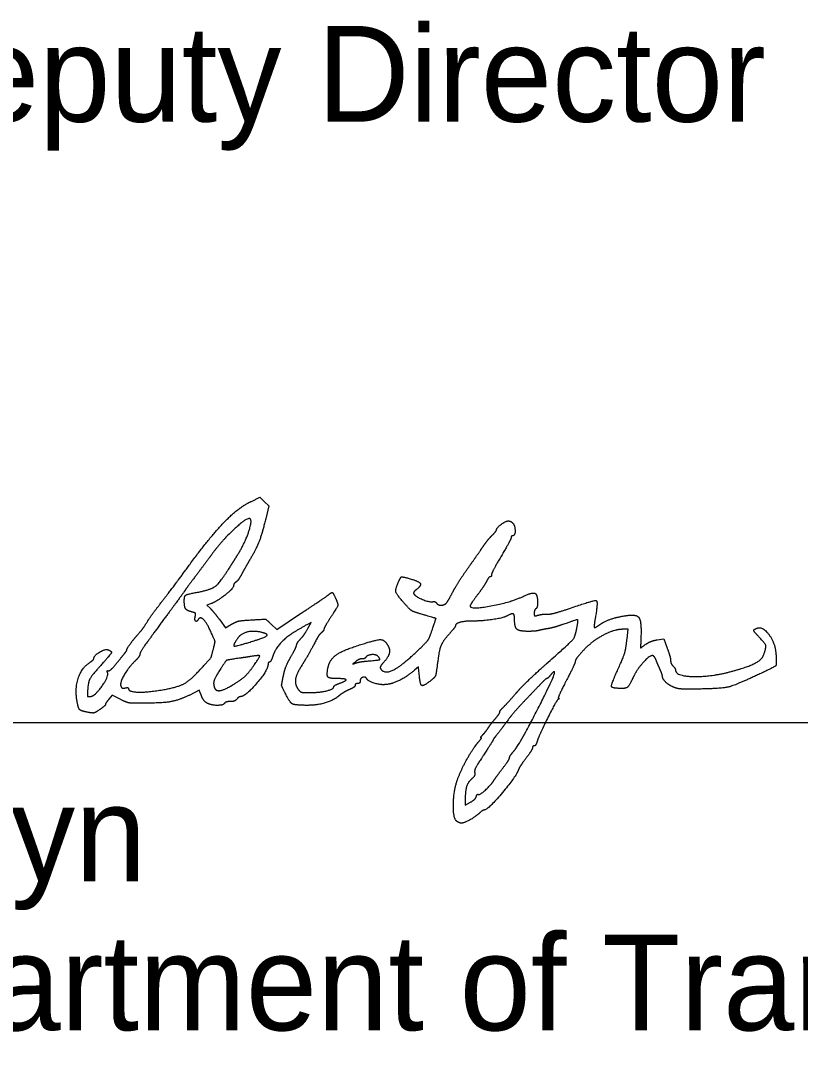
# Model space of a CAD drawing. Extents: x -2.1 to 31.9, y 6.3 to 28.3.
# Drawn here: x 23.611 to 24.749, y 13.45 to 14.968 of the extents above; entities that cross this region are included whole.
import ezdxf

# ---------------------------------------------------------------- set-up
doc = ezdxf.new("R2010")
doc.units = 0
for name, color, linetype in [('SH_Data', 7, 'Continuous'), ('SH_Text', 7, 'Continuous'), ('TX_P_1', 7, 'Continuous')]:
    doc.layers.add(name, color=color, linetype=linetype)

msp = doc.modelspace()

# ---------------------------------------------------------------- linework, layer by layer
at = {"layer": 'SH_Data'}
msp.add_line((22.4623, 13.9426), (25.9623, 13.9426), dxfattribs=at)
at = {"layer": 'TX_P_1'}
for points in [[(23.9476, 14.2655), (23.9602, 14.2714), (23.9666, 14.265), (23.9729, 14.2587), (23.9685, 14.24)], [(23.8877, 14.1156), (23.8827, 14.114), (23.8878, 14.1088)], [(23.9766, 14.0859), (23.9848, 14.0783), (24.021, 14.1024)], [(23.9015, 14.0922), (23.91, 14.0807), (23.9188, 14.0859)], [(24.0305, 14.0806), (24.035, 14.0886), (24.0295, 14.0856)], [(24.4964, 14.0647), (24.4979, 14.0785), (24.49, 14.0785)], [(24.5402, 14.0631), (24.5499, 14.0646), (24.5549, 14.0511)], [(24.1923, 14.0169), (24.1916, 14.0238), (24.1857, 14.0186)], [(23.8747, 13.9813), (23.8713, 13.9894), (23.8575, 13.9825)], [(23.756, 13.9763), (23.7445, 13.9821), (23.7395, 13.9763)], [(24.26, 13.8308), (24.26, 13.8214), (24.2675, 13.8258)]]:
    msp.add_lwpolyline(points, dxfattribs=at)
for points in [[(23.858, 14.1737), (23.8877, 14.2143), (23.9295, 14.2572), (23.9476, 14.2655)], [(23.9461, 14.2397), (23.9425, 14.2434), (23.9039, 14.2077), (23.8886, 14.1864)], [(23.9278, 14.1877), (23.9373, 14.2026), (23.9492, 14.2366), (23.9461, 14.2397)], [(23.9685, 14.24), (23.9635, 14.2188), (23.9544, 14.1952), (23.9449, 14.1793)], [(24.3056, 14.2236), (24.3056, 14.2265), (24.3188, 14.2367), (24.3225, 14.2368)], [(24.3225, 14.2368), (24.3246, 14.2369), (24.3276, 14.2356), (24.3291, 14.234)], [(24.3291, 14.234), (24.3326, 14.2305), (24.333, 14.2153), (24.3296, 14.2153)], [(24.299, 14.2155), (24.3027, 14.2192), (24.3056, 14.2228), (24.3056, 14.2236)], [(24.2852, 14.1983), (24.2892, 14.2041), (24.2954, 14.2119), (24.299, 14.2155)], [(24.3272, 14.2128), (24.3272, 14.2114), (24.3207, 14.1993), (24.3128, 14.1859)], [(24.3296, 14.2153), (24.3283, 14.2153), (24.3272, 14.2142), (24.3272, 14.2128)], [(23.9173, 14.171), (23.9206, 14.1762), (23.9253, 14.1837), (23.9278, 14.1877)], [(24.2636, 14.1673), (24.2716, 14.1785), (24.2813, 14.1925), (24.2852, 14.1983)], [(23.8179, 14.1202), (23.8268, 14.1316), (23.8448, 14.1556), (23.858, 14.1737)], [(23.8886, 14.1864), (23.885, 14.1814), (23.8755, 14.1688), (23.8676, 14.1583)], [(23.9449, 14.1793), (23.9414, 14.1734), (23.9362, 14.1642), (23.9334, 14.1589)], [(24.3128, 14.1859), (24.3049, 14.1725), (24.2984, 14.1601), (24.2984, 14.1584)], [(23.8676, 14.1583), (23.8597, 14.1478), (23.8516, 14.1368), (23.8496, 14.1338)], [(23.8675, 14.1324), (23.8881, 14.1361), (23.9022, 14.147), (23.9173, 14.171)], [(23.9334, 14.1589), (23.9305, 14.1536), (23.9267, 14.1484), (23.9249, 14.1474)], [(24.2422, 14.1337), (24.2461, 14.141), (24.2557, 14.1561), (24.2636, 14.1673)], [(24.2984, 14.1584), (24.2984, 14.1567), (24.2975, 14.1553), (24.2964, 14.1553)], [(23.9216, 14.142), (23.9216, 14.1382), (23.8959, 14.1182), (23.8877, 14.1156)], [(23.9249, 14.1474), (23.9231, 14.1463), (23.9216, 14.1439), (23.9216, 14.142)], [(24.1714, 14.1161), (24.1598, 14.1292), (24.1576, 14.136), (24.1616, 14.1456)], [(24.1616, 14.1456), (24.1653, 14.1546), (24.1684, 14.1556), (24.1812, 14.1519)], [(24.1812, 14.1519), (24.1931, 14.1483), (24.196, 14.1421), (24.1883, 14.1363)], [(24.2912, 14.1487), (24.2894, 14.1451), (24.2833, 14.136), (24.2776, 14.1285)], [(24.2964, 14.1553), (24.2953, 14.1553), (24.293, 14.1523), (24.2912, 14.1487)], [(23.8496, 14.1338), (23.8476, 14.1309), (23.8323, 14.1099), (23.8155, 14.0873)], [(23.8496, 14.1203), (23.8496, 14.1271), (23.8537, 14.1299), (23.8675, 14.1324)], [(24.021, 14.1024), (24.0409, 14.1156), (24.0585, 14.1276), (24.0601, 14.1289)], [(24.0601, 14.1289), (24.0647, 14.1327), (24.067, 14.1318), (24.07, 14.1252)], [(24.1883, 14.1363), (24.1856, 14.1342), (24.1841, 14.1314), (24.1851, 14.13)], [(24.1851, 14.13), (24.1877, 14.1262), (24.2077, 14.118), (24.2123, 14.1188)], [(24.233, 14.1175), (24.2343, 14.1191), (24.2384, 14.1264), (24.2422, 14.1337)], [(24.2776, 14.1285), (24.2719, 14.121), (24.2672, 14.1138), (24.2672, 14.1124)], [(24.2672, 14.1124), (24.2672, 14.1071), (24.3268, 14.1181), (24.3448, 14.1267)], [(24.3448, 14.1267), (24.3578, 14.1328), (24.3656, 14.1297), (24.3656, 14.1183)], [(23.7963, 14.0908), (23.7993, 14.0957), (23.809, 14.1089), (23.8179, 14.1202)], [(23.8606, 14.1039), (23.8534, 14.1057), (23.8496, 14.1114), (23.8496, 14.1203)], [(24.07, 14.1252), (24.0744, 14.1156), (24.0735, 14.1114), (24.0632, 14.0956)], [(24.1948, 14.101), (24.1841, 14.1041), (24.1791, 14.1073), (24.1714, 14.1161)], [(24.2123, 14.1188), (24.2145, 14.1192), (24.2171, 14.1184), (24.2179, 14.117)], [(24.2179, 14.117), (24.2201, 14.1135), (24.2301, 14.1139), (24.233, 14.1175)], [(24.3656, 14.1183), (24.3656, 14.1137), (24.3645, 14.1093), (24.3632, 14.1085)], [(24.408, 14.1076), (24.4483, 14.1215), (24.4543, 14.1198), (24.4501, 14.0959)], [(23.8657, 14.0976), (23.8666, 14.1011), (23.8654, 14.1027), (23.8606, 14.1039)], [(23.87, 14.0928), (23.8676, 14.0889), (23.8644, 14.0925), (23.8657, 14.0976)], [(23.8878, 14.1088), (23.8906, 14.106), (23.8968, 14.0985), (23.9015, 14.0922)], [(24.0632, 14.0956), (24.0579, 14.0874), (24.0536, 14.0798), (24.0536, 14.0787)], [(24.2116, 14.0772), (24.2173, 14.0941), (24.2169, 14.0946), (24.1948, 14.101)], [(24.3206, 14.0979), (24.315, 14.0949), (24.2848, 14.0905), (24.2699, 14.0905)], [(24.332, 14.0932), (24.332, 14.1005), (24.3283, 14.102), (24.3206, 14.0979)], [(24.3632, 14.1085), (24.3619, 14.1077), (24.3608, 14.1048), (24.3608, 14.1022)], [(24.3608, 14.1022), (24.3608, 14.0983), (24.3618, 14.0977), (24.3662, 14.0991)], [(24.3662, 14.0991), (24.3692, 14.1), (24.375, 14.1007), (24.3792, 14.1005)], [(24.3792, 14.1005), (24.3833, 14.1004), (24.3963, 14.1036), (24.408, 14.1076)], [(24.4501, 14.0959), (24.4488, 14.0883), (24.4481, 14.0817), (24.4485, 14.0812)], [(24.4561, 14.0851), (24.4633, 14.0902), (24.4816, 14.0965), (24.4952, 14.0986)], [(24.4952, 14.0986), (24.5099, 14.1009), (24.5175, 14.0905), (24.5167, 14.0693)], [(23.78, 14.069), (23.7866, 14.0763), (23.7909, 14.082), (23.7963, 14.0908)], [(23.8155, 14.0873), (23.7987, 14.0646), (23.7849, 14.0445), (23.7848, 14.0425)], [(23.8888, 14.0742), (23.8827, 14.0879), (23.8729, 14.0976), (23.87, 14.0928)], [(23.9188, 14.0859), (23.9253, 14.0898), (23.9329, 14.0914), (23.948, 14.0923)], [(23.948, 14.0923), (23.9684, 14.0935), (23.9685, 14.0935), (23.9766, 14.0859)], [(24.0295, 14.0856), (24.0061, 14.0731), (23.9833, 14.0524), (23.9792, 14.0399)], [(24.0177, 14.0625), (24.0232, 14.0685), (24.0257, 14.072), (24.0305, 14.0806)], [(24.2456, 14.0833), (24.2456, 14.0824), (24.2414, 14.077), (24.2363, 14.0713)], [(24.2699, 14.0905), (24.2584, 14.0905), (24.2456, 14.0867), (24.2456, 14.0833)], [(24.3513, 14.0755), (24.3389, 14.0755), (24.332, 14.0819), (24.332, 14.0932)], [(24.3784, 14.028), (24.4139, 14.0595), (24.4208, 14.0677), (24.4232, 14.081)], [(24.4026, 14.0856), (24.3948, 14.0829), (24.3852, 14.0802), (24.3812, 14.0795)], [(24.4232, 14.081), (24.4253, 14.0925), (24.4236, 14.0929), (24.4026, 14.0856)], [(24.4485, 14.0812), (24.449, 14.0808), (24.4524, 14.0825), (24.4561, 14.0851)], [(24.6859, 14.08), (24.6945, 14.0833), (24.7129, 14.0583), (24.7139, 14.0421)], [(23.7656, 14.0485), (23.7656, 14.0501), (23.7748, 14.0631), (23.78, 14.069)], [(23.8921, 14.0497), (23.8947, 14.0595), (23.8944, 14.0617), (23.8888, 14.0742)], [(23.9598, 14.0746), (23.949, 14.0767), (23.9316, 14.0717), (23.9273, 14.0651)], [(23.9492, 14.061), (23.9685, 14.067), (23.9724, 14.072), (23.9598, 14.0746)], [(24.0501, 14.0737), (24.0481, 14.0721), (24.045, 14.0679), (24.0432, 14.0644)], [(24.0536, 14.0787), (24.0536, 14.0776), (24.052, 14.0754), (24.0501, 14.0737)], [(24.1933, 14.0499), (24.2037, 14.06), (24.2079, 14.0661), (24.2116, 14.0772)], [(24.2363, 14.0713), (24.2278, 14.0618), (24.2221, 14.0492), (24.2205, 14.0365)], [(24.368, 14.0769), (24.3647, 14.0761), (24.3572, 14.0755), (24.3513, 14.0755)], [(24.3812, 14.0795), (24.3773, 14.0789), (24.3713, 14.0777), (24.368, 14.0769)], [(24.49, 14.0785), (24.4773, 14.0785), (24.4436, 14.0601), (24.4314, 14.0465)], [(24.5167, 14.0693), (24.5161, 14.0509), (24.5159, 14.0511), (24.5237, 14.0566)], [(24.6868, 14.0699), (24.6815, 14.0756), (24.6813, 14.0782), (24.6859, 14.08)], [(24.6959, 14.0408), (24.6999, 14.0526), (24.6984, 14.0575), (24.6868, 14.0699)], [(23.9273, 14.0651), (23.9202, 14.0544), (23.9248, 14.0535), (23.9492, 14.061)], [(24.0053, 14.0384), (24.0097, 14.046), (24.0135, 14.0537), (24.0137, 14.0554)], [(24.0137, 14.0554), (24.014, 14.0572), (24.0158, 14.0604), (24.0177, 14.0625)], [(24.0432, 14.0644), (24.0351, 14.049), (24.0273, 14.0353), (24.0211, 14.0256)], [(24.0594, 14.0217), (24.0615, 14.033), (24.0777, 14.0463), (24.097, 14.0528)], [(24.097, 14.0528), (24.1288, 14.0633), (24.1423, 14.0638), (24.1473, 14.0543)], [(24.1473, 14.0543), (24.1506, 14.0483), (24.1471, 14.0369), (24.1397, 14.029)], [(24.4817, 14.0168), (24.4907, 14.0368), (24.4948, 14.0499), (24.4964, 14.0647)], [(24.5237, 14.0566), (24.5274, 14.0593), (24.5349, 14.0622), (24.5402, 14.0631)], [(24.5549, 14.0511), (24.5577, 14.0436), (24.56, 14.0355), (24.56, 14.033)], [(23.713, 14.0311), (23.7155, 14.0327), (23.7176, 14.0351), (23.7177, 14.0365)], [(23.7177, 14.0365), (23.7177, 14.0402), (23.7345, 14.0502), (23.7382, 14.0487)], [(23.7382, 14.0487), (23.7442, 14.0465), (23.7419, 14.0416), (23.7276, 14.0257)], [(23.7511, 14.0293), (23.7565, 14.0359), (23.7619, 14.0426), (23.7632, 14.0442)], [(23.7632, 14.0442), (23.7645, 14.0458), (23.7656, 14.0477), (23.7656, 14.0485)], [(23.7848, 14.0425), (23.7847, 14.0405), (23.7814, 14.0357), (23.7774, 14.0318)], [(23.8724, 14.0192), (23.8885, 14.0368), (23.8888, 14.0373), (23.8921, 14.0497)], [(23.93, 14.0363), (23.9123, 14.0337), (23.9102, 14.0325), (23.9029, 14.0213)], [(23.9474, 14.0389), (23.9418, 14.038), (23.934, 14.0368), (23.93, 14.0363)], [(23.9524, 14.0273), (23.9602, 14.0386), (23.9593, 14.0408), (23.9474, 14.0389)], [(23.9792, 14.0399), (23.9775, 14.0347), (23.9751, 14.0305), (23.974, 14.0305)], [(23.9944, 14.0105), (23.9959, 14.0182), (24.0009, 14.0307), (24.0053, 14.0384)], [(24.1091, 14.0353), (24.1068, 14.0353), (24.1028, 14.0336), (24.1003, 14.0315)], [(24.1146, 14.0374), (24.1139, 14.0362), (24.1114, 14.0353), (24.1091, 14.0353)], [(24.1331, 14.0385), (24.1303, 14.0419), (24.1169, 14.0411), (24.1146, 14.0374)], [(24.1172, 14.0322), (24.1339, 14.0337), (24.1363, 14.0346), (24.1331, 14.0385)], [(24.1363, 14.0211), (24.1417, 14.0124), (24.1684, 14.0259), (24.1933, 14.0499)], [(24.2205, 14.0365), (24.2176, 14.014), (24.2159, 14.0085), (24.2102, 14.004)], [(24.4314, 14.0465), (24.4256, 14.0401), (24.4208, 14.0335), (24.4208, 14.0319)], [(24.5332, 14.0401), (24.5289, 14.0401), (24.5107, 14.0196), (24.5059, 14.0094)], [(24.5388, 14.0335), (24.5373, 14.0371), (24.5348, 14.0401), (24.5332, 14.0401)], [(24.6471, 14.0165), (24.6707, 14.0227), (24.6937, 14.0341), (24.6959, 14.0408)], [(24.7139, 14.0421), (24.7149, 14.0267), (24.7122, 14.0236), (24.6888, 14.0126)], [(23.6928, 13.9748), (23.6898, 13.9934), (23.7006, 14.0234), (23.713, 14.0311)], [(23.7276, 14.0257), (23.7139, 14.0105), (23.7089, 14.0004), (23.7083, 13.9865)], [(23.7388, 14.018), (23.7402, 14.0176), (23.7458, 14.0227), (23.7511, 14.0293)], [(23.7774, 14.0318), (23.7676, 14.0221), (23.7552, 14), (23.757, 13.9953)], [(23.9029, 14.0213), (23.8947, 14.0087), (23.8916, 13.9988), (23.8938, 13.993)], [(23.9225, 13.9986), (23.9337, 14.0055), (23.9447, 14.0161), (23.9524, 14.0273)], [(23.972, 14.0275), (23.9719, 14.019), (23.9388, 13.9801), (23.9316, 13.9801)], [(23.974, 14.0305), (23.9729, 14.0305), (23.972, 14.0291), (23.972, 14.0275)], [(24.0211, 14.0256), (24.0132, 14.0129), (24.0109, 13.9977), (24.016, 13.9909)], [(24.073, 14.0065), (24.0615, 14.0065), (24.0574, 14.011), (24.0594, 14.0217)], [(24.1003, 14.0315), (24.0957, 14.0278), (24.0957, 14.0277), (24.1004, 14.0294)], [(24.1004, 14.0294), (24.1031, 14.0303), (24.1106, 14.0316), (24.1172, 14.0322)], [(24.1397, 14.029), (24.137, 14.026), (24.1354, 14.0225), (24.1363, 14.0211)], [(24.3343, 13.9852), (24.3416, 13.9936), (24.3614, 14.0129), (24.3784, 14.028)], [(24.4208, 14.0319), (24.4208, 14.0303), (24.4149, 14.0175), (24.4076, 14.0034)], [(24.5448, 14.0193), (24.543, 14.0235), (24.5403, 14.0299), (24.5388, 14.0335)], [(24.56, 14.033), (24.56, 14.0305), (24.5616, 14.0268), (24.5636, 14.0248)], [(24.5636, 14.0248), (24.5656, 14.0229), (24.5672, 14.0202), (24.5672, 14.0189)], [(23.7132, 13.9805), (23.7195, 13.9815), (23.7396, 14.0099), (23.7376, 14.0151)], [(23.7376, 14.0151), (23.7369, 14.0171), (23.7374, 14.0184), (23.7388, 14.018)], [(23.8159, 13.9898), (23.8386, 13.9935), (23.8583, 14.0037), (23.8724, 14.0192)], [(23.9964, 13.9865), (23.9919, 13.9956), (23.9917, 13.9978), (23.9944, 14.0105)], [(24.0763, 13.9996), (24.0866, 14.0033), (24.0851, 14.0065), (24.073, 14.0065)], [(24.1159, 14.0066), (24.1139, 14.0099), (24.1064, 14.0068), (24.1064, 14.0026)], [(24.1472, 13.9982), (24.1386, 13.9966), (24.1188, 14.002), (24.1159, 14.0066)], [(24.1857, 14.0186), (24.1764, 14.0105), (24.1564, 13.9998), (24.1472, 13.9982)], [(24.2102, 14.004), (24.1985, 13.9948), (24.1941, 13.998), (24.1923, 14.0169)], [(24.3317, 13.9014), (24.3394, 13.9101), (24.3926, 14.0139), (24.3905, 14.016)], [(24.3791, 14.0065), (24.3783, 14.0065), (24.3743, 14.003), (24.3703, 13.9987)], [(24.3848, 14.0119), (24.3824, 14.0089), (24.3798, 14.0065), (24.3791, 14.0065)], [(24.3905, 14.016), (24.3898, 14.0167), (24.3872, 14.0149), (24.3848, 14.0119)], [(24.489, 13.9921), (24.4745, 13.9921), (24.4729, 13.9975), (24.4817, 14.0168)], [(24.5059, 14.0094), (24.5002, 13.997), (24.4954, 13.9921), (24.489, 13.9921)], [(24.5481, 14.0097), (24.5481, 14.0109), (24.5466, 14.0152), (24.5448, 14.0193)], [(24.5638, 13.9942), (24.5567, 13.9975), (24.5483, 14.0059), (24.5481, 14.0097)], [(24.5672, 14.0189), (24.5672, 14.0103), (24.6178, 14.0088), (24.6471, 14.0165)], [(24.6888, 14.0126), (24.654, 13.9963), (24.633, 13.9916), (24.5936, 13.9911)], [(23.757, 13.9953), (23.7579, 13.993), (23.7603, 13.992), (23.7632, 13.9928)], [(23.7632, 13.9928), (23.7659, 13.9935), (23.768, 13.9931), (23.768, 13.992)], [(23.768, 13.992), (23.768, 13.9874), (23.7937, 13.9862), (23.8159, 13.9898)], [(23.8938, 13.993), (23.8958, 13.9878), (23.9094, 13.9904), (23.9225, 13.9986)], [(24.016, 13.9909), (24.0189, 13.9871), (24.0224, 13.9861), (24.0336, 13.9861)], [(24.0336, 13.9861), (24.0476, 13.9861), (24.068, 13.9912), (24.068, 13.9947)], [(24.068, 13.9947), (24.068, 13.9957), (24.0717, 13.9979), (24.0763, 13.9996)], [(24.0938, 13.9919), (24.0865, 13.9886), (24.0789, 13.9841), (24.0746, 13.9806)], [(24.0992, 13.9968), (24.0992, 13.9955), (24.0968, 13.9933), (24.0938, 13.9919)], [(24.1028, 13.9993), (24.1008, 13.9993), (24.0992, 13.9982), (24.0992, 13.9968)], [(24.1064, 14.0026), (24.1064, 14.0008), (24.1048, 13.9993), (24.1028, 13.9993)], [(24.3703, 13.9987), (24.3662, 13.9944), (24.3556, 13.9833), (24.3468, 13.9741)], [(24.4076, 14.0034), (24.4003, 13.9892), (24.3952, 13.9777), (24.3962, 13.9777)], [(24.5936, 13.9911), (24.5787, 13.9909), (24.5684, 13.992), (24.5638, 13.9942)], [(23.7093, 13.9571), (23.6985, 13.9592), (23.6946, 13.9633), (23.6928, 13.9748)], [(23.7083, 13.9865), (23.7081, 13.9809), (23.7089, 13.9799), (23.7132, 13.9805)], [(23.7395, 13.9763), (23.7367, 13.9731), (23.7344, 13.9697), (23.7344, 13.9687)], [(23.7868, 13.9705), (23.7712, 13.9705), (23.7653, 13.9716), (23.756, 13.9763)], [(23.8575, 13.9825), (23.8419, 13.9748), (23.8167, 13.9705), (23.7868, 13.9705)], [(23.8829, 13.9707), (23.8802, 13.9721), (23.8765, 13.9769), (23.8747, 13.9813)], [(23.9264, 13.9765), (23.9248, 13.9745), (23.9204, 13.9729), (23.9167, 13.9729)], [(23.9316, 13.9801), (23.9304, 13.9801), (23.9281, 13.9785), (23.9264, 13.9765)], [(24.0281, 13.9674), (24.0106, 13.9675), (24.0036, 13.9717), (23.9964, 13.9865)], [(24.0746, 13.9806), (24.0669, 13.9742), (24.0426, 13.9673), (24.0281, 13.9674)], [(24.3159, 13.9648), (24.3188, 13.9677), (24.3271, 13.9768), (24.3343, 13.9852)], [(24.3954, 13.9759), (24.3928, 13.974), (24.3675, 13.923), (24.3646, 13.9135)], [(24.3962, 13.9777), (24.3972, 13.9776), (24.3969, 13.9768), (24.3954, 13.9759)], [(23.7261, 13.9612), (23.7195, 13.9568), (23.7159, 13.9559), (23.7093, 13.9571)], [(23.7344, 13.9687), (23.7344, 13.9677), (23.7306, 13.9643), (23.7261, 13.9612)], [(23.9084, 13.9705), (23.9064, 13.9673), (23.889, 13.9674), (23.8829, 13.9707)], [(23.9167, 13.9729), (23.9129, 13.9729), (23.9092, 13.9718), (23.9084, 13.9705)], [(24.3105, 13.9576), (24.3105, 13.9588), (24.3129, 13.962), (24.3159, 13.9648)], [(24.3468, 13.9741), (24.338, 13.9648), (24.3281, 13.9535), (24.3248, 13.9491)], [(24.2936, 13.9345), (24.2956, 13.9375), (24.3002, 13.9435), (24.3038, 13.9478)], [(24.3248, 13.9491), (24.3167, 13.9381), (24.3062, 13.9243), (24.3032, 13.9208)], [(24.3038, 13.9478), (24.3075, 13.952), (24.3104, 13.9565), (24.3105, 13.9576)], [(24.2858, 13.9245), (24.2881, 13.9269), (24.2916, 13.9314), (24.2936, 13.9345)], [(24.2498, 13.8621), (24.2557, 13.8769), (24.2729, 13.9068), (24.28, 13.9147)], [(24.28, 13.9147), (24.2827, 13.9177), (24.2841, 13.9201), (24.2832, 13.9201)], [(24.2832, 13.9201), (24.2823, 13.9201), (24.2835, 13.9221), (24.2858, 13.9245)], [(24.3008, 13.9169), (24.3008, 13.9164), (24.2945, 13.9064), (24.2868, 13.8948)], [(24.3032, 13.9208), (24.3019, 13.9192), (24.3008, 13.9175), (24.3008, 13.9169)], [(24.3646, 13.9135), (24.3636, 13.9105), (24.3619, 13.9081), (24.3607, 13.9081)], [(24.3248, 13.8911), (24.3248, 13.8924), (24.3279, 13.8971), (24.3317, 13.9014)], [(24.3584, 13.9056), (24.3584, 13.9042), (24.3542, 13.8974), (24.3489, 13.8905)], [(24.3607, 13.9081), (24.3594, 13.9081), (24.3584, 13.907), (24.3584, 13.9056)], [(24.2868, 13.8948), (24.2781, 13.8818), (24.2731, 13.872), (24.2738, 13.8693)], [(24.3146, 13.8753), (24.3202, 13.8827), (24.3248, 13.8898), (24.3248, 13.8911)], [(24.3489, 13.8905), (24.3437, 13.8836), (24.3386, 13.8757), (24.3375, 13.8728)], [(24.2738, 13.8693), (24.2745, 13.8668), (24.2729, 13.8631), (24.2702, 13.8607)], [(24.3375, 13.8728), (24.3339, 13.863), (24.2927, 13.8145), (24.288, 13.8145)], [(24.302, 13.858), (24.3033, 13.8601), (24.309, 13.8679), (24.3146, 13.8753)], [(24.248, 13.7977), (24.2421, 13.8014), (24.2433, 13.8457), (24.2498, 13.8621)], [(24.2702, 13.8607), (24.2642, 13.8555), (24.26, 13.8431), (24.26, 13.8308)], [(24.2792, 13.8373), (24.2811, 13.8361), (24.2978, 13.8512), (24.302, 13.858)], [(24.2675, 13.8258), (24.2717, 13.8281), (24.2756, 13.832), (24.2762, 13.8343)], [(24.2762, 13.8343), (24.2769, 13.8366), (24.2782, 13.8379), (24.2792, 13.8373)], [(24.2806, 13.8099), (24.2744, 13.8042), (24.2584, 13.7953), (24.2545, 13.7953)], [(24.288, 13.8145), (24.2867, 13.8145), (24.2833, 13.8124), (24.2806, 13.8099)], [(24.2545, 13.7953), (24.2529, 13.7953), (24.25, 13.7964), (24.248, 13.7977)]]:
    msp.add_open_spline(points, degree=2, dxfattribs=at)

# ---------------------------------------------------------------- texts
at = {"layer": 'SH_Text'}
for s, p in [('District       Deputy Director', (22.4623, 14.8202)), ('Pamela Boratyn', (22.4623, 13.7104)), ('Director, Department of Transportation', (22.4623, 13.4926))]:
    msp.add_text(s, height=0.14, dxfattribs=at).set_placement(p)

doc.saveas('drawing.dxf')
